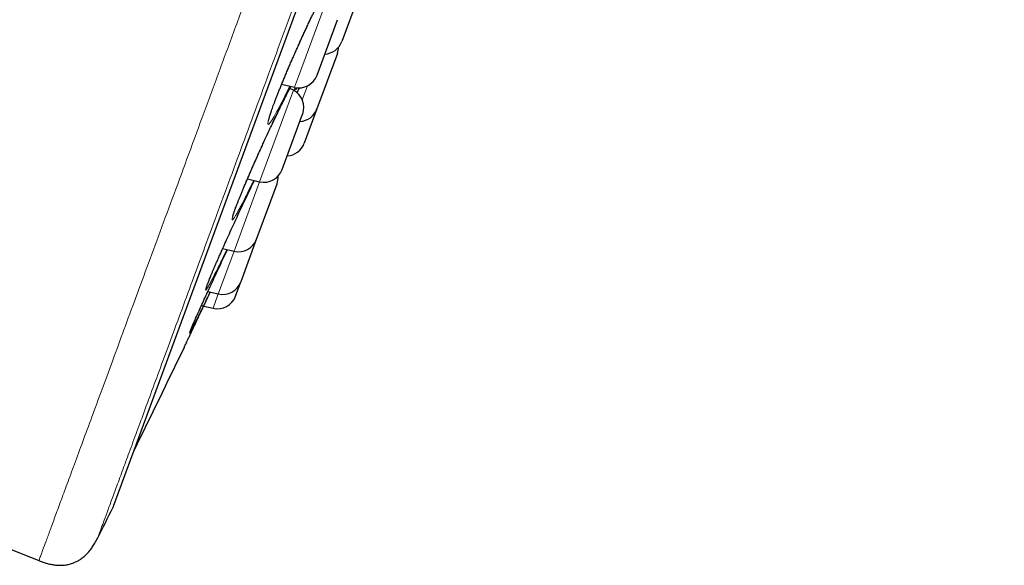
# Model space of a CAD drawing. Header units: millimetres. Extents: x 8 to 791, y 12 to 1717.
# Tile 335 of 344: x 765 to 790, y 1530 to 1544. Entities that reach past the tile are written whole.
import ezdxf

# ---------------------------------------------------------------- set-up
doc = ezdxf.new("R2010")
doc.units = ezdxf.units.MM

msp = doc.modelspace()

# ---------------------------------------------------------------- linework, layer by layer
at = {"color": 8, "linetype": 'Continuous', "lineweight": 0}
for p, q in [((767.427, 1531.391), (790.25, 1593.26)), ((772.215, 1542.511), (772.986, 1544.599)), ((772.113, 1542.235), (772.215, 1542.511)), ((772.135, 1542.233), (772.101, 1542.147)), ((772.447, 1542.272), (772.315, 1541.915)), ((771.272, 1539.954), (772.086, 1542.16)), ((771.214, 1539.796), (771.272, 1539.954)), ((770.577, 1538.07), (771.214, 1539.796)), ((770.151, 1536.916), (770.551, 1537.999)), ((770.551, 1537.999), (770.577, 1538.07)), ((770.008, 1536.528), (770.145, 1536.898)), ((770.145, 1536.898), (770.151, 1536.916))]:
    msp.add_line(p, q, dxfattribs=at)
at = {"color": 7, "linetype": 'Continuous', "lineweight": 30}
for p, q in [((767.436, 1531.412), (790.244, 1593.239)), ((773.866, 1544.851), (773.338, 1543.418)), ((772.759, 1542.716), (773.226, 1543.981)), ((773.225, 1543.112), (772.696, 1541.679)), ((772.697, 1542.548), (772.759, 1542.716)), ((771.783, 1542.312), (772.113, 1542.235)), ((772.086, 1542.16), (771.993, 1542.208)), ((771.833, 1540.205), (772.326, 1541.542)), ((772.696, 1541.679), (772.368, 1540.79)), ((771.797, 1540.109), (771.833, 1540.205)), ((770.899, 1539.87), (771.214, 1539.796)), ((771.15, 1538.356), (771.663, 1539.745)), ((770.733, 1537.223), (771.135, 1538.312)), ((771.135, 1538.312), (771.15, 1538.356)), ((770.257, 1538.068), (770.551, 1537.999)), ((770.592, 1536.841), (770.729, 1537.212)), ((770.729, 1537.212), (770.733, 1537.223)), ((769.876, 1536.962), (770.145, 1536.898)), ((769.71, 1536.598), (769.759, 1536.586)), ((769.768, 1536.584), (770.008, 1536.528))]:
    msp.add_line(p, q, dxfattribs=at)
at = {"color": 8, "linetype": 'Continuous', "lineweight": 0, "flags": 128}
msp.add_lwpolyline([(771.991, 1542.263), (771.954, 1542.188), (771.867, 1542.01), (771.784, 1541.847), (771.708, 1541.701), (771.644, 1541.583), (771.588, 1541.483), (771.536, 1541.397), (771.493, 1541.332), (771.46, 1541.292), (771.439, 1541.277), (771.428, 1541.287), (771.429, 1541.32), (771.44, 1541.378), (771.463, 1541.459), (771.496, 1541.563), (771.539, 1541.687), (771.592, 1541.83), (771.653, 1541.99), (771.723, 1542.166), (771.8, 1542.356), (771.884, 1542.556), (771.972, 1542.764), (772.065, 1542.979), (772.161, 1543.195), (772.259, 1543.413), (772.357, 1543.628), (772.454, 1543.837), (772.55, 1544.039)], dxfattribs=at)
at = {"color": 7, "linetype": 'Continuous', "lineweight": 30}
for centre, radius, start, end in [((772.869, 1543.591), 0.5, 273.3294, 339.7512), ((772.756, 1543.285), 0.5, 339.7512, 358.8009), ((772.228, 1542.721), 0.5, 256.7512, 339.7512), ((771.857, 1541.715), 0.5, 339.7512, 62.7512), ((772.227, 1541.852), 0.5, 273.3294, 339.7512), ((771.899, 1540.963), 0.5, 273.3294, 339.7512), ((771.328, 1540.283), 0.5, 256.7512, 339.7512), ((771.194, 1539.918), 0.5, 339.7512, 2.5849), ((770.665, 1538.486), 0.5, 256.7512, 339.7512), ((770.259, 1537.385), 0.5, 256.7512, 339.7512), ((770.123, 1537.014), 0.5, 256.7512, 339.7512), ((498.926, 1665.584), 300, 333.74462, 334.3049), ((499.084, 1665.526), 300, 333.26848, 333.44128), ((767.249, 1531.481), 0.2, 333.4413, 339.7512), ((901.836, 1872.304), 368.446, 247.99344, 248.28357)]:
    msp.add_arc(centre, radius, start, end, dxfattribs=at)
at = {"color": 8, "linetype": 'Continuous', "lineweight": 0}
for points, knots in [([(765.953, 1602.75), (765.951, 1602.744), (765.946, 1602.732), (765.911, 1602.638), (765.856, 1602.487), (765.778, 1602.275), (765.678, 1602.005), (765.558, 1601.679), (765.417, 1601.298), (765.256, 1600.861), (765.073, 1600.366), (764.869, 1599.813), (764.644, 1599.201), (764.398, 1598.536), (764.133, 1597.818), (763.851, 1597.053), (763.553, 1596.244), (763.239, 1595.394), (762.909, 1594.499), (762.561, 1593.555), (762.195, 1592.563), (761.811, 1591.524), (761.414, 1590.446), (761.003, 1589.331), (760.581, 1588.188), (760.15, 1587.02), (759.711, 1585.83), (759.262, 1584.613), (758.801, 1583.364), (758.329, 1582.084), (757.847, 1580.776), (757.357, 1579.449), (756.862, 1578.107), (756.365, 1576.76), (755.867, 1575.411), (755.37, 1574.062), (754.87, 1572.708), (754.367, 1571.344), (753.861, 1569.971), (753.352, 1568.593), (752.846, 1567.22), (752.342, 1565.855), (751.846, 1564.509), (751.357, 1563.184), (750.877, 1561.882), (750.403, 1560.597), (749.934, 1559.325), (749.47, 1558.069), (749.013, 1556.83), (748.567, 1555.62), (748.131, 1554.44), (747.711, 1553.299), (747.305, 1552.2), (746.915, 1551.143), (746.539, 1550.123), (746.175, 1549.138), (745.825, 1548.188), (745.489, 1547.278), (745.171, 1546.415), (744.87, 1545.599), (744.589, 1544.838), (744.329, 1544.132), (744.089, 1543.481), (743.867, 1542.881), (743.665, 1542.332), (743.481, 1541.835), (743.318, 1541.391), (743.176, 1541.006), (743.055, 1540.679), (742.957, 1540.413), (742.881, 1540.208), (742.827, 1540.06), (742.797, 1539.978), (742.784, 1539.944), (742.788, 1539.954), (742.788, 1539.954)], [0, 0, 0, 0, 0.014, 0.028, 0.042, 0.056, 0.07, 0.08375, 0.0975, 0.11125, 0.125, 0.139, 0.153, 0.167, 0.181, 0.195, 0.20875, 0.2225, 0.23625, 0.25, 0.264, 0.278, 0.292, 0.306, 0.32, 0.33375, 0.3475, 0.36125, 0.375, 0.389, 0.403, 0.417, 0.431, 0.445, 0.45875, 0.4725, 0.48625, 0.5, 0.514, 0.528, 0.542, 0.556, 0.57, 0.58375, 0.5975, 0.61125, 0.625, 0.639, 0.653, 0.667, 0.680999, 0.694999, 0.708749, 0.722499, 0.73625, 0.75, 0.763999, 0.777999, 0.791999, 0.805999, 0.819999, 0.833749, 0.847499, 0.861249, 0.874999, 0.888999, 0.902999, 0.916999, 0.930999, 0.944999, 0.958749, 0.972499, 0.986249, 0.999999, 1, 1, 1, 1]), ([(765.506, 1530.008), (765.508, 1530.014), (765.513, 1530.026), (765.549, 1530.125), (765.607, 1530.282), (765.689, 1530.503), (765.793, 1530.785), (765.918, 1531.126), (766.065, 1531.524), (766.233, 1531.98), (766.424, 1532.496), (766.637, 1533.074), (766.872, 1533.712), (767.129, 1534.407), (767.405, 1535.156), (767.7, 1535.955), (768.011, 1536.799), (768.339, 1537.686), (768.683, 1538.621), (769.047, 1539.606), (769.429, 1540.642), (769.829, 1541.727), (770.244, 1542.852), (770.673, 1544.016), (771.113, 1545.209), (771.563, 1546.428), (772.022, 1547.67), (772.49, 1548.941), (772.971, 1550.245), (773.464, 1551.581), (773.968, 1552.947), (774.479, 1554.331), (774.996, 1555.732), (775.514, 1557.138), (776.034, 1558.547), (776.553, 1559.955), (777.075, 1561.368), (777.6, 1562.792), (778.129, 1564.225), (778.659, 1565.664), (779.188, 1567.097), (779.714, 1568.522), (780.232, 1569.928), (780.743, 1571.311), (781.244, 1572.67), (781.738, 1574.011), (782.228, 1575.339), (782.712, 1576.651), (783.189, 1577.943), (783.655, 1579.207), (784.11, 1580.439), (784.549, 1581.629), (784.972, 1582.777), (785.379, 1583.881), (785.772, 1584.945), (786.151, 1585.974), (786.517, 1586.965), (786.868, 1587.915), (787.2, 1588.816), (787.514, 1589.667), (787.807, 1590.462), (788.079, 1591.199), (788.33, 1591.879), (788.561, 1592.505), (788.772, 1593.078), (788.964, 1593.597), (789.135, 1594.06), (789.283, 1594.462), (789.409, 1594.803), (789.511, 1595.081), (789.59, 1595.296), (789.646, 1595.447), (789.681, 1595.542), (789.686, 1595.554), (789.688, 1595.56)], [0, 0, 0, 0, 0.014, 0.028, 0.042, 0.056, 0.07, 0.08375, 0.0975, 0.11125, 0.125, 0.139, 0.153, 0.167, 0.181, 0.195, 0.20875, 0.2225, 0.23625, 0.25, 0.264, 0.278, 0.292, 0.306, 0.32, 0.33375, 0.3475, 0.36125, 0.375, 0.389, 0.403, 0.417, 0.431, 0.445, 0.45875, 0.4725, 0.48625, 0.5, 0.514, 0.528, 0.542, 0.556, 0.57, 0.58375, 0.5975, 0.61125, 0.625, 0.639, 0.653, 0.667, 0.681, 0.695, 0.70875, 0.7225, 0.73625, 0.75, 0.764, 0.778, 0.792, 0.806, 0.82, 0.83375, 0.8475, 0.86125, 0.875, 0.889, 0.903, 0.917, 0.931, 0.945, 0.95875, 0.9725, 0.98625, 1, 1, 1, 1]), ([(790.467, 1594.138), (790.465, 1594.133), (790.461, 1594.121), (790.425, 1594.025), (790.369, 1593.873), (790.29, 1593.658), (790.189, 1593.385), (790.067, 1593.054), (789.925, 1592.669), (789.762, 1592.227), (789.577, 1591.726), (789.37, 1591.166), (789.142, 1590.547), (788.894, 1589.873), (788.626, 1589.147), (788.34, 1588.373), (788.038, 1587.554), (787.721, 1586.694), (787.386, 1585.788), (787.034, 1584.832), (786.664, 1583.828), (786.276, 1582.777), (785.873, 1581.686), (785.457, 1580.557), (785.03, 1579.4), (784.594, 1578.218), (784.15, 1577.014), (783.695, 1575.782), (783.229, 1574.518), (782.751, 1573.222), (782.263, 1571.898), (781.768, 1570.556), (781.266, 1569.197), (780.763, 1567.834), (780.26, 1566.468), (779.756, 1565.103), (779.251, 1563.733), (778.741, 1562.352), (778.229, 1560.963), (777.714, 1559.568), (777.202, 1558.178), (776.692, 1556.797), (776.189, 1555.434), (775.695, 1554.093), (775.208, 1552.775), (774.729, 1551.476), (774.254, 1550.188), (773.785, 1548.916), (773.322, 1547.663), (772.87, 1546.438), (772.43, 1545.243), (772.004, 1544.089), (771.594, 1542.976), (771.199, 1541.907), (770.818, 1540.875), (770.45, 1539.877), (770.096, 1538.916), (769.756, 1537.995), (769.434, 1537.121), (769.129, 1536.296), (768.845, 1535.526), (768.581, 1534.811), (768.338, 1534.152), (768.115, 1533.545), (767.909, 1532.989), (767.724, 1532.486), (767.558, 1532.037), (767.414, 1531.647), (767.292, 1531.316), (767.193, 1531.048), (767.116, 1530.839), (767.062, 1530.692), (767.028, 1530.6), (767.024, 1530.588), (767.022, 1530.583)], [0, 0, 0, 0, 0.014, 0.028, 0.042, 0.056, 0.07, 0.08375, 0.0975, 0.11125, 0.125, 0.139, 0.153, 0.167, 0.181, 0.195, 0.20875, 0.2225, 0.23625, 0.25, 0.264, 0.278, 0.292, 0.306, 0.32, 0.33375, 0.3475, 0.36125, 0.375, 0.389, 0.403, 0.417, 0.431, 0.445, 0.45875, 0.4725, 0.48625, 0.5, 0.514, 0.528, 0.542, 0.556, 0.57, 0.58375, 0.5975, 0.61125, 0.625, 0.639, 0.653, 0.667, 0.681, 0.695, 0.70875, 0.7225, 0.73625, 0.75, 0.764, 0.778, 0.792, 0.806, 0.82, 0.83375, 0.8475, 0.86125, 0.875, 0.889, 0.903, 0.917, 0.931, 0.945, 0.95875, 0.9725, 0.98625, 1, 1, 1, 1]), ([(771.535, 1541.277), (771.543, 1541.294), (771.584, 1541.381), (771.656, 1541.532), (771.75, 1541.726), (771.841, 1541.91), (771.926, 1542.079), (771.986, 1542.196), (772.014, 1542.249), (772.018, 1542.257)], [0, 0, 0, 0, 0.04411, 0.224515, 0.405481, 0.585866, 0.774805, 0.964398, 1, 1, 1, 1]), ([(772.187, 1542.226), (772.184, 1542.222), (772.171, 1542.2), (772.156, 1542.182), (772.143, 1542.175), (772.141, 1542.19), (772.148, 1542.217), (772.151, 1542.229)], [0, 0, 0, 0, 0.04739, 0.303203, 0.559839, 0.815651, 1, 1, 1, 1]), ([(770.932, 1539.565), (770.905, 1539.51), (770.849, 1539.4), (770.776, 1539.258), (770.711, 1539.134), (770.653, 1539.028), (770.602, 1538.94), (770.56, 1538.872), (770.529, 1538.828), (770.509, 1538.809), (770.499, 1538.814), (770.501, 1538.844), (770.515, 1538.898), (770.539, 1538.975), (770.574, 1539.074), (770.62, 1539.195), (770.675, 1539.334), (770.739, 1539.492), (770.811, 1539.665), (770.891, 1539.852), (770.977, 1540.05), (771.068, 1540.257), (771.163, 1540.47), (771.249, 1540.661), (771.304, 1540.779), (771.325, 1540.826)], [0, 0, 0, 0, 0.043238, 0.087794, 0.12907, 0.170344, 0.215031, 0.259858, 0.304539, 0.349008, 0.393617, 0.438084, 0.482597, 0.527252, 0.571765, 0.61608, 0.660537, 0.704852, 0.749234, 0.793757, 0.838139, 0.882515, 0.927031, 0.971406, 1, 1, 1, 1]), ([(769.979, 1537.26), (769.961, 1537.226), (769.924, 1537.157), (769.882, 1537.081), (769.849, 1537.027), (769.827, 1536.998), (769.817, 1536.993), (769.818, 1537.012), (769.831, 1537.056), (769.855, 1537.123), (769.889, 1537.212), (769.934, 1537.324), (769.989, 1537.455), (770.053, 1537.606), (770.11, 1537.736), (770.147, 1537.82), (770.157, 1537.843)], [0, 0, 0, 0, 0.074762, 0.149761, 0.224519, 0.299355, 0.374433, 0.449269, 0.523752, 0.598471, 0.672954, 0.747507, 0.822298, 0.896851, 0.971357, 1, 1, 1, 1]), ([(769.458, 1535.98), (769.448, 1535.961), (769.426, 1535.921), (769.408, 1535.89), (769.399, 1535.88), (769.401, 1535.894), (769.417, 1535.934), (769.434, 1535.978), (769.45, 1536.016), (769.454, 1536.024)], [0, 0, 0, 0, 0.147639, 0.308958, 0.470795, 0.632114, 0.792705, 0.953808, 1, 1, 1, 1])]:
    msp.add_open_spline(points, degree=3, knots=knots, dxfattribs=at)
at = {"color": 7, "linetype": 'Continuous', "lineweight": 30}
for points, knots in [([(771.445, 1541.377), (771.445, 1541.377), (771.445, 1541.377), (771.446, 1541.383), (771.448, 1541.395), (771.453, 1541.415), (771.46, 1541.443), (771.471, 1541.478), (771.484, 1541.521), (771.5, 1541.572), (771.52, 1541.629), (771.542, 1541.692), (771.567, 1541.762), (771.595, 1541.837), (771.626, 1541.917), (771.659, 1542.002), (771.694, 1542.091), (771.731, 1542.184), (771.769, 1542.279), (771.81, 1542.378), (771.853, 1542.481), (771.897, 1542.586), (771.943, 1542.695), (771.991, 1542.807), (772.04, 1542.92), (772.091, 1543.035), (772.141, 1543.15), (772.193, 1543.265), (772.244, 1543.379), (772.295, 1543.492), (772.346, 1543.602), (772.396, 1543.711), (772.446, 1543.818), (772.496, 1543.924), (772.545, 1544.028), (772.594, 1544.129), (772.642, 1544.228), (772.688, 1544.323), (772.734, 1544.415), (772.778, 1544.502), (772.82, 1544.584), (772.86, 1544.661), (772.897, 1544.733), (772.928, 1544.789), (772.951, 1544.832), (772.973, 1544.871), (772.998, 1544.915), (773.024, 1544.96), (773.048, 1544.999), (773.068, 1545.03), (773.083, 1545.053), (773.095, 1545.069), (773.101, 1545.076), (773.104, 1545.079), (773.103, 1545.078), (773.103, 1545.078)], [0, 0, 0, 0, 0.005931, 0.018117, 0.032161, 0.047668, 0.064734, 0.083016, 0.102203, 0.122041, 0.142334, 0.162938, 0.183743, 0.204664, 0.225632, 0.246577, 0.267456, 0.288237, 0.308894, 0.329411, 0.350173, 0.371148, 0.392303, 0.413597, 0.434983, 0.45641, 0.477815, 0.499144, 0.520352, 0.5414, 0.562257, 0.582902, 0.603564, 0.624439, 0.645458, 0.666595, 0.687822, 0.709103, 0.730397, 0.751654, 0.772837, 0.793905, 0.814823, 0.835555, 0.847608, 0.858476, 0.878695, 0.898845, 0.918835, 0.938507, 0.957612, 0.973465, 0.987639, 0.999903, 1, 1, 1, 1]), ([(771.534, 1541.275), (771.551, 1541.31), (771.584, 1541.381), (771.634, 1541.485), (771.684, 1541.588), (771.733, 1541.689), (771.781, 1541.786), (771.827, 1541.881), (771.872, 1541.97), (771.915, 1542.056), (771.956, 1542.136), (771.991, 1542.204), (772.011, 1542.242), (772.019, 1542.257)], [0, 0, 0, 0, 0.090683, 0.183928, 0.277747, 0.372017, 0.466594, 0.561319, 0.65598, 0.750397, 0.84441, 0.937868, 1, 1, 1, 1]), ([(772.183, 1542.09), (772.195, 1542.117), (772.215, 1542.162), (772.236, 1542.208), (772.244, 1542.225)], [0, 0, 0, 0, 0.608446, 1, 1, 1, 1]), ([(771.325, 1540.826), (771.337, 1540.852), (771.382, 1540.95), (771.452, 1541.102), (771.51, 1541.224), (771.535, 1541.277)], [0, 0, 0, 0, 0.168557, 0.642821, 1, 1, 1, 1]), ([(770.519, 1538.895), (770.519, 1538.895), (770.519, 1538.895), (770.519, 1538.898), (770.521, 1538.907), (770.526, 1538.924), (770.533, 1538.948), (770.543, 1538.979), (770.556, 1539.018), (770.572, 1539.065), (770.592, 1539.118), (770.615, 1539.179), (770.64, 1539.245), (770.669, 1539.317), (770.7, 1539.394), (770.733, 1539.476), (770.769, 1539.562), (770.806, 1539.652), (770.846, 1539.745), (770.887, 1539.842), (770.93, 1539.942), (770.975, 1540.045), (771.022, 1540.153), (771.071, 1540.262), (771.12, 1540.374), (771.171, 1540.488), (771.223, 1540.602), (771.274, 1540.715), (771.308, 1540.79), (771.325, 1540.826)], [0, 0, 0, 0, 0.002272, 0.024241, 0.050095, 0.079186, 0.111752, 0.147033, 0.18431, 0.222989, 0.262632, 0.302923, 0.343636, 0.384595, 0.425664, 0.466708, 0.507632, 0.548373, 0.588878, 0.629067, 0.66953, 0.710425, 0.751692, 0.793253, 0.835024, 0.876908, 0.918795, 0.960565, 1, 1, 1, 1]), ([(770.157, 1537.843), (770.173, 1537.88), (770.216, 1537.976), (770.292, 1538.146), (770.383, 1538.348), (770.479, 1538.558), (770.578, 1538.773), (770.679, 1538.99), (770.78, 1539.205), (770.882, 1539.421), (770.982, 1539.63), (771.046, 1539.763), (771.077, 1539.828)], [0, 0, 0, 0, 0.063859, 0.167066, 0.270392, 0.374046, 0.477369, 0.580684, 0.68432, 0.787624, 0.896024, 1, 1, 1, 1]), ([(771.063, 1539.831), (771.05, 1539.804), (771.005, 1539.712), (770.961, 1539.623), (770.933, 1539.567), (770.932, 1539.565)], [0, 0, 0, 0, 0.29065, 0.97747, 1, 1, 1, 1]), ([(769.454, 1536.024), (769.462, 1536.043), (769.481, 1536.089), (769.525, 1536.188), (769.581, 1536.315), (769.647, 1536.461), (769.721, 1536.624), (769.803, 1536.802), (769.89, 1536.992), (769.984, 1537.193), (770.081, 1537.402), (770.181, 1537.616), (770.281, 1537.829), (770.347, 1537.97), (770.38, 1538.039)], [0, 0, 0, 0, 0.06085, 0.146386, 0.232196, 0.317733, 0.403248, 0.489036, 0.574551, 0.660182, 0.746085, 0.831714, 0.91733, 1, 1, 1, 1]), ([(770.37, 1538.041), (770.365, 1538.031), (770.331, 1537.96), (770.271, 1537.837), (770.189, 1537.672), (770.112, 1537.518), (770.04, 1537.376), (770, 1537.299), (769.979, 1537.26)], [0, 0, 0, 0, 0.031235, 0.215764, 0.400288, 0.599992, 0.800324, 1, 1, 1, 1]), ([(769.836, 1537.061), (769.836, 1537.061), (769.836, 1537.061), (769.838, 1537.068), (769.842, 1537.081), (769.848, 1537.101), (769.858, 1537.129), (769.871, 1537.164), (769.888, 1537.207), (769.907, 1537.256), (769.93, 1537.312), (769.955, 1537.373), (769.983, 1537.44), (770.014, 1537.512), (770.047, 1537.59), (770.083, 1537.673), (770.12, 1537.759), (770.147, 1537.819), (770.159, 1537.847)], [0, 0, 0, 0, 0.025508, 0.068025, 0.118251, 0.175348, 0.237699, 0.303562, 0.371537, 0.440658, 0.510305, 0.580056, 0.649398, 0.71918, 0.789885, 0.861361, 0.933453, 1, 1, 1, 1]), ([(769.26, 1535.51), (769.26, 1535.51), (769.259, 1535.507), (769.263, 1535.516), (769.273, 1535.538), (769.29, 1535.573), (769.313, 1535.622), (769.342, 1535.684), (769.377, 1535.758), (769.418, 1535.843), (769.464, 1535.941), (769.515, 1536.049), (769.57, 1536.166), (769.629, 1536.292), (769.693, 1536.427), (769.76, 1536.569), (769.83, 1536.717), (769.89, 1536.843), (769.927, 1536.921), (769.939, 1536.947)], [0, 0, 0, 0, 0.008241, 0.073569, 0.13663, 0.20014, 0.264097, 0.329136, 0.392308, 0.45593, 0.520003, 0.585163, 0.648341, 0.711968, 0.776045, 0.841205, 0.904459, 0.968182, 1, 1, 1, 1]), ([(769.934, 1536.948), (769.932, 1536.943), (769.9, 1536.877), (769.843, 1536.758), (769.761, 1536.59), (769.685, 1536.434), (769.614, 1536.29), (769.552, 1536.165), (769.501, 1536.064), (769.47, 1536.003), (769.459, 1535.982), (769.458, 1535.98)], [0, 0, 0, 0, 0.010969, 0.142819, 0.274665, 0.417452, 0.560689, 0.703455, 0.845545, 0.988083, 1, 1, 1, 1]), ([(769.414, 1535.925), (769.414, 1535.925), (769.415, 1535.926), (769.417, 1535.934), (769.423, 1535.947), (769.431, 1535.969), (769.442, 1535.996), (769.452, 1536.019), (769.457, 1536.031)], [0, 0, 0, 0, 0.103866, 0.242922, 0.410348, 0.600588, 0.805857, 1, 1, 1, 1]), ([(765.506, 1530.008), (765.55, 1529.991), (765.633, 1529.96), (765.753, 1529.926), (765.86, 1529.904), (765.955, 1529.892), (766.045, 1529.888), (766.127, 1529.89), (766.202, 1529.898), (766.265, 1529.909), (766.324, 1529.924), (766.387, 1529.944), (766.461, 1529.974), (766.543, 1530.018), (766.633, 1530.08), (766.729, 1530.162), (766.815, 1530.257), (766.891, 1530.359), (766.959, 1530.464), (767, 1530.542), (767.022, 1530.583)], [0, 0, 0, 0, 0.0775152, 0.145428, 0.2049564, 0.2571389, 0.302834, 0.3518523, 0.3927834, 0.4262851, 0.4563577, 0.4927716, 0.5361862, 0.5870152, 0.6460756, 0.714695, 0.7947805, 0.8557729, 0.9238492, 1, 1, 1, 1])]:
    msp.add_open_spline(points, degree=3, knots=knots, dxfattribs=at)

doc.saveas('drawing.dxf')
